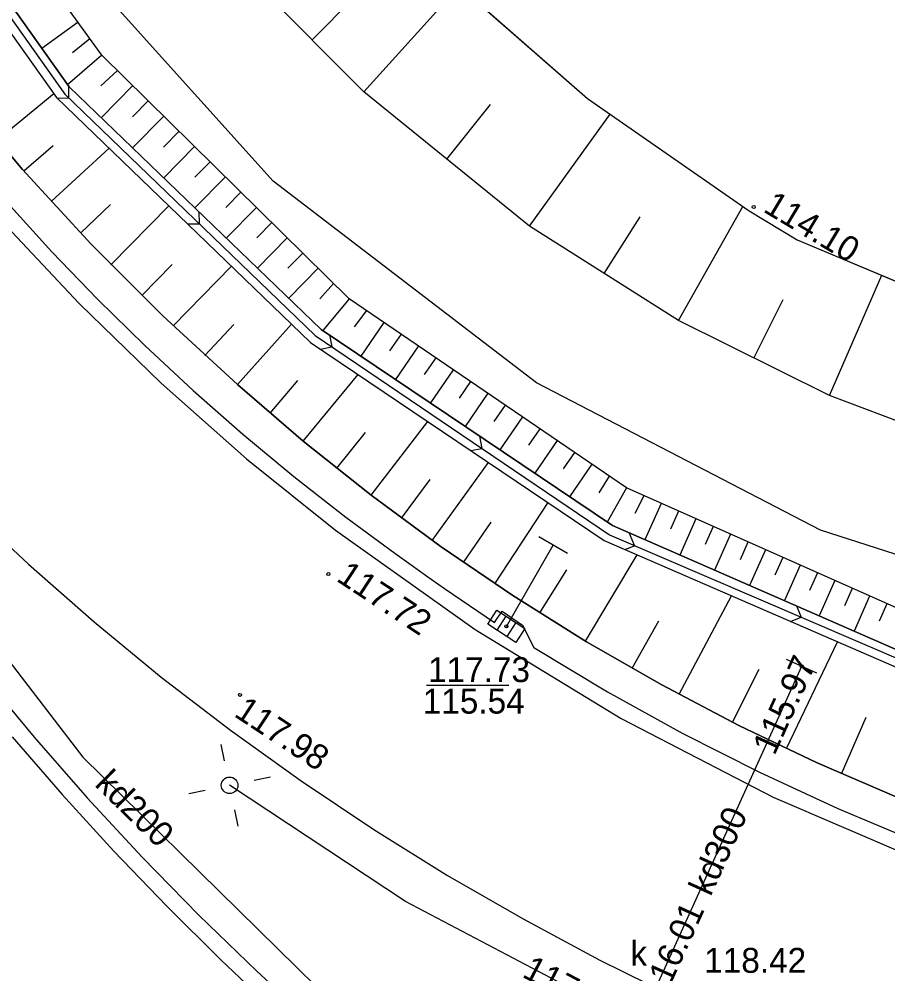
# Model space of a CAD drawing. Extents: x 6424617 to 6425697, y 5665845 to 5667190.
# Drawn here: x 6425344.75 to 6425370.87, y 5667018.77 to 5667047.48 of the extents above; entities that cross this region are included whole.
import ezdxf

# ---------------------------------------------------------------- set-up
doc = ezdxf.new("R2010")
doc.units = 0
for name, color, linetype in [('Warstwa 12', 7, 'Continuous'), ('Warstwa 13', 7, 'Continuous'), ('Warstwa 14', 7, 'Continuous'), ('Warstwa 15', 7, 'Continuous'), ('Warstwa 2', 7, 'Continuous'), ('Warstwa 20', 7, 'Continuous'), ('Warstwa 21', 7, 'Continuous'), ('Warstwa 25', 7, 'Continuous'), ('Warstwa 4', 7, 'Continuous'), ('Warstwa 5', 7, 'Continuous'), ('Warstwa 6', 7, 'Continuous'), ('Warstwa 8', 7, 'Continuous'), ('Warstwa 9', 7, 'Continuous')]:
    doc.layers.add(name, color=color, linetype=linetype)

msp = doc.modelspace()

# ---------------------------------------------------------------- linework, layer by layer
at = {"layer": 'Warstwa 12'}
for points in [[(6425338.55, 5667035.85), (6425346.67, 5667025.29), (6425357.2, 5667014.93), (6425359.42, 5667013.21), (6425359.87, 5667012.84)], [(6425359.4, 5667029.22), (6425360.81, 5667031.66)], [(6425454.057, 5667031.16), (6425452.03, 5667029.15), (6425444.74, 5667023.74), (6425433.64, 5667017.34), (6425423.4, 5667013.24), (6425414.37, 5667010.94), (6425408.28, 5667009.82), (6425399.47, 5667009.19), (6425388.9, 5667009.91), (6425381.54, 5667011.18), (6425374.67, 5667013.05), (6425369.27, 5667014.85), (6425364.06, 5667017.3), (6425363.59, 5667017.98), (6425362.65, 5667017.64), (6425356.37, 5667020.95), (6425351.08, 5667024.44)], [(6425363.4, 5667017.26), (6425363.63, 5667017.77), (6425368.28, 5667028.02)]]:
    msp.add_lwpolyline(points, dxfattribs=at)
at = {"layer": 'Warstwa 14'}
msp.add_line((6425359.474, 5667027.44), (6425356.995, 5667027.44), dxfattribs=at)
for centre in [(6425359.4, 5667029.22), (6425368.28, 5667028.02)]:
    msp.add_circle(centre, 0.045, dxfattribs=at)
at = {"layer": 'Warstwa 2'}
msp.add_lwpolyline([(6425415.848, 5667022.904), (6425413.014, 5667031.578), (6425398.506, 5667028.098), (6425388.493, 5667027.569), (6425378.357, 5667029.052), (6425368.849, 5667032.115), (6425360.306, 5667036.541), (6425352.393, 5667042.606), (6425345.686, 5667050.059), (6425341.602, 5667056.373)], dxfattribs=at)
msp.add_circle((6425351.08, 5667024.44), 0.25, dxfattribs=at)
at = {"layer": 'Warstwa 20'}
for points in [[(6425334.803, 5667057.898), (6425336.111, 5667055.4), (6425337.641, 5667052.765), (6425339.283, 5667050.197), (6425341.035, 5667047.703), (6425342.892, 5667045.288), (6425344.853, 5667042.954), (6425346.912, 5667040.708), (6425349.067, 5667038.553), (6425351.313, 5667036.493), (6425353.293, 5667034.789), (6425355.336, 5667033.162), (6425357.439, 5667031.613), (6425359.599, 5667030.144), (6425361.813, 5667028.758), (6425364.078, 5667027.457), (6425366.391, 5667026.243), (6425368.748, 5667025.117), (6425371.145, 5667024.081)], [(6425426.154, 5667037.416), (6425425.11, 5667036.57), (6425416.37, 5667031.8), (6425412.82, 5667030.22), (6425405.73, 5667027.76), (6425398.7, 5667026.71), (6425389.8, 5667026.25), (6425380.84, 5667026.66), (6425372.41, 5667029.2), (6425363.01, 5667033.38), (6425354.67, 5667039.07), (6425347.24, 5667046.39), (6425340.78, 5667055.29), (6425340.154, 5667056.698)], [(6425419.317, 5667038.949), (6425418.431, 5667038.419), (6425414.322, 5667036.436), (6425408.231, 5667034.315), (6425402.777, 5667032.893), (6425396.729, 5667031.966), (6425390.529, 5667031.694), (6425385.317, 5667031.988), (6425379.417, 5667032.906), (6425373.901, 5667034.355), (6425369.112, 5667036.157), (6425364.576, 5667038.412), (6425360.101, 5667041.246), (6425355.111, 5667045.291), (6425352.009, 5667048.415), (6425350.027, 5667050.731), (6425347.939, 5667053.52), (6425346.768, 5667055.215)]]:
    msp.add_lwpolyline(points, dxfattribs=at)
at = {"layer": 'Warstwa 21'}
for p, q in [((6425361.243, 5667031.41), (6425360.377, 5667031.91)), ((6425368.735, 5667027.813), (6425367.825, 5667028.227))]:
    msp.add_line(p, q, dxfattribs=at)
for points in [[(6425338.07, 5667057.165), (6425339.34, 5667054.315), (6425345.877, 5667045.114), (6425353.516, 5667037.754), (6425362.341, 5667031.802), (6425371.949, 5667027.628), (6425380.75, 5667025.298), (6425389.917, 5667024.402), (6425398.977, 5667024.829), (6425400.846, 5667025.116), (6425406.21, 5667025.939), (6425417.18, 5667030.172), (6425426.161, 5667035.051), (6425428.488, 5667036.893)], [(6425427.865, 5667037.033), (6425425.888, 5667035.466), (6425416.958, 5667030.616), (6425406.078, 5667026.421), (6425398.926, 5667025.33), (6425389.926, 5667024.912), (6425380.839, 5667025.787), (6425372.108, 5667028.095), (6425362.59, 5667032.248), (6425353.833, 5667038.148), (6425346.252, 5667045.437), (6425339.775, 5667054.567), (6425338.677, 5667057.029)], [(6425352.834, 5667053.855), (6425353.989, 5667052.483), (6425356.784, 5667049.517), (6425361.844, 5667045.084), (6425366.702, 5667041.707), (6425368.146, 5667040.841), (6425373.672, 5667038.521), (6425378.007, 5667037.188), (6425382.736, 5667036.181), (6425387.572, 5667035.607), (6425391.3, 5667035.468), (6425394.149, 5667035.539), (6425398.969, 5667036.01), (6425403.383, 5667036.839), (6425406.688, 5667037.718), (6425408.423, 5667038.273), (6425411.716, 5667039.504), (6425413.349, 5667040.287)]]:
    msp.add_lwpolyline(points, dxfattribs=at)
at = {"layer": 'Warstwa 25'}
for centre in [(6425366.838, 5667041.826), (6425354.051, 5667030.792), (6425351.391, 5667027.158)]:
    msp.add_circle(centre, 0.045, dxfattribs=at)
at = {"layer": 'Warstwa 4'}
for p, q in [((6425359.389, 5667029.525), (6425359.117, 5667029.105)), ((6425359.683, 5667029.335), (6425359.411, 5667028.915))]:
    msp.add_line(p, q, dxfattribs=at)
msp.add_lwpolyline([(6425359.116, 5667029.702), (6425359.956, 5667029.158), (6425359.684, 5667028.738), (6425358.844, 5667029.282)], close=True, dxfattribs=at)
for points in [[(6425350.929, 5667025.175), (6425350.829, 5667025.665)], [(6425351.815, 5667024.591), (6425352.305, 5667024.691)], [(6425350.345, 5667024.289), (6425349.855, 5667024.189)], [(6425351.231, 5667023.705), (6425351.331, 5667023.215)]]:
    msp.add_lwpolyline(points, dxfattribs=at)
at = {"layer": 'Warstwa 6'}
for points in [[(6425333.123, 5667042.954), (6425333.568, 5667043.186), (6425337.322, 5667036.686), (6425338.741, 5667036.08), (6425339.15, 5667035.462), (6425338.4, 5667034.936), (6425340.691, 5667031.613), (6425342.142, 5667029.664), (6425343.645, 5667027.754), (6425345.198, 5667025.886), (6425346.801, 5667024.06), (6425348.452, 5667022.278), (6425350.151, 5667020.54), (6425351.895, 5667018.849), (6425353.685, 5667017.205)], [(6425344.4, 5667041.95), (6425345.737, 5667040.481), (6425347.115, 5667039.05), (6425348.531, 5667037.658), (6425349.987, 5667036.307), (6425351.479, 5667034.996), (6425353.008, 5667033.728), (6425354.572, 5667032.503), (6425355.061, 5667032.139), (6425355.552, 5667031.778), (6425356.045, 5667031.42), (6425356.54, 5667031.064), (6425357.037, 5667030.712), (6425357.536, 5667030.362), (6425358.037, 5667030.016), (6425358.541, 5667029.672), (6425359.046, 5667029.331), (6425359.272, 5667029.677), (6425359.885, 5667029.256), (6425360.223, 5667028.58), (6425362.442, 5667027.252), (6425364.707, 5667026.002), (6425367.015, 5667024.834), (6425369.363, 5667023.748), (6425371.748, 5667022.746)]]:
    msp.add_lwpolyline(points, dxfattribs=at)
at = {"layer": 'Warstwa 8'}
for p, q in [((6425356.784, 5667049.517), (6425361.844, 5667045.084)), ((6425361.844, 5667045.084), (6425366.702, 5667041.707)), ((6425366.702, 5667041.707), (6425368.146, 5667040.841)), ((6425344.208, 5667041.424), (6425346.555, 5667038.921)), ((6425368.146, 5667040.841), (6425373.672, 5667038.521)), ((6425346.555, 5667038.921), (6425349.017, 5667036.53)), ((6425349.017, 5667036.53), (6425351.588, 5667034.257)), ((6425351.588, 5667034.257), (6425354.264, 5667032.108)), ((6425343.123, 5667032.877), (6425345.033, 5667031.085)), ((6425354.264, 5667032.108), (6425358.459, 5667029.126)), ((6425345.033, 5667031.085), (6425347.002, 5667029.357)), ((6425347.002, 5667029.357), (6425349.026, 5667027.694)), ((6425358.459, 5667029.126), (6425362.854, 5667026.448)), ((6425349.026, 5667027.694), (6425351.104, 5667026.098)), ((6425362.854, 5667026.448), (6425367.427, 5667024.085)), ((6425351.104, 5667026.098), (6425353.233, 5667024.572)), ((6425344.538, 5667025.897), (6425346.045, 5667024.162)), ((6425353.233, 5667024.572), (6425355.411, 5667023.116)), ((6425346.045, 5667024.162), (6425347.595, 5667022.465)), ((6425367.427, 5667024.085), (6425372.155, 5667022.05)), ((6425355.411, 5667023.116), (6425357.635, 5667021.732)), ((6425347.595, 5667022.465), (6425349.187, 5667020.808)), ((6425357.635, 5667021.732), (6425359.904, 5667020.422)), ((6425349.187, 5667020.808), (6425350.82, 5667019.192)), ((6425359.904, 5667020.422), (6425362.214, 5667019.187)), ((6425350.82, 5667019.192), (6425352.493, 5667017.617)), ((6425362.214, 5667019.187), (6425364.564, 5667018.028))]:
    msp.add_line(p, q, dxfattribs=at)
at = {"layer": 'Warstwa 9'}
for p, q in [((6425339.612, 5667054.406), (6425346.128, 5667045.216)), ((6425353.56, 5667046.853), (6425355.056, 5667048.364)), ((6425355.111, 5667045.291), (6425357.983, 5667048.467)), ((6425346.522, 5667047.379), (6425345.434, 5667046.59)), ((6425346.881, 5667046.884), (6425346.351, 5667046.465)), ((6425347.24, 5667046.39), (6425346.206, 5667045.502)), ((6425347.704, 5667045.932), (6425347.208, 5667045.469)), ((6425346.232, 5667045.465), (6425346.239, 5667045.109)), ((6425348.169, 5667045.475), (6425347.217, 5667044.509)), ((6425344.088, 5667043.841), (6425345.789, 5667045.238)), ((6425345.889, 5667045.102), (6425346.239, 5667045.109)), ((6425346.128, 5667045.216), (6425353.647, 5667037.965)), ((6425348.634, 5667045.018), (6425348.16, 5667044.537)), ((6425357.606, 5667043.268), (6425358.928, 5667044.905)), ((6425349.098, 5667044.56), (6425348.157, 5667043.605)), ((6425360.101, 5667041.246), (6425362.518, 5667044.615)), ((6425349.562, 5667044.102), (6425349.095, 5667043.628)), ((6425344.892, 5667042.91), (6425345.777, 5667043.68)), ((6425350.026, 5667043.645), (6425349.097, 5667042.702)), ((6425345.71, 5667041.996), (6425347.456, 5667043.593)), ((6425350.49, 5667043.188), (6425350.029, 5667042.719)), ((6425350.955, 5667042.73), (6425350.037, 5667041.798)), ((6425351.42, 5667042.272), (6425350.963, 5667041.809)), ((6425346.6, 5667041.037), (6425347.498, 5667041.904)), ((6425347.509, 5667040.092), (6425349.25, 5667041.864)), ((6425350.156, 5667041.684), (6425350.162, 5667041.325)), ((6425351.884, 5667041.815), (6425350.977, 5667040.894)), ((6425364.576, 5667038.412), (6425366.507, 5667041.842)), ((6425349.816, 5667041.319), (6425350.162, 5667041.325)), ((6425352.348, 5667041.358), (6425351.897, 5667040.9)), ((6425362.339, 5667039.829), (6425363.426, 5667041.529)), ((6425352.812, 5667040.9), (6425351.917, 5667039.99)), ((6425353.276, 5667040.443), (6425352.832, 5667039.99)), ((6425348.435, 5667039.166), (6425349.352, 5667040.1)), ((6425349.377, 5667038.258), (6425351.135, 5667040.048)), ((6425353.741, 5667039.985), (6425352.857, 5667039.087)), ((6425369.112, 5667036.157), (6425370.688, 5667039.774)), ((6425354.206, 5667039.528), (6425353.788, 5667039.064)), ((6425354.67, 5667039.07), (6425353.883, 5667038.114)), ((6425366.844, 5667037.284), (6425367.721, 5667039.046)), ((6425355.191, 5667038.715), (6425354.822, 5667038.222)), ((6425350.337, 5667037.366), (6425351.209, 5667038.293)), ((6425351.313, 5667036.493), (6425352.944, 5667038.305)), ((6425355.712, 5667038.359), (6425355.022, 5667037.346)), ((6425353.647, 5667037.965), (6425362.498, 5667031.967)), ((6425354.083, 5667037.979), (6425354.152, 5667037.623)), ((6425356.234, 5667038.004), (6425355.889, 5667037.498)), ((6425353.808, 5667037.557), (6425354.152, 5667037.623)), ((6425356.755, 5667037.648), (6425356.068, 5667036.641)), ((6425357.276, 5667037.292), (6425356.934, 5667036.79)), ((6425353.291, 5667034.791), (6425354.942, 5667036.792)), ((6425357.797, 5667036.936), (6425357.116, 5667035.936)), ((6425352.294, 5667035.633), (6425353.131, 5667036.606)), ((6425358.318, 5667036.58), (6425357.979, 5667036.082)), ((6425358.84, 5667036.225), (6425358.162, 5667035.231)), ((6425359.361, 5667035.87), (6425359.023, 5667035.374)), ((6425355.332, 5667033.164), (6425357.038, 5667035.378)), ((6425359.882, 5667035.514), (6425359.209, 5667034.526)), ((6425354.306, 5667033.971), (6425355.161, 5667035.044)), ((6425360.404, 5667035.158), (6425360.068, 5667034.666)), ((6425358.591, 5667034.942), (6425358.664, 5667034.565)), ((6425360.925, 5667034.802), (6425360.255, 5667033.82)), ((6425358.337, 5667034.503), (6425358.664, 5667034.565)), ((6425361.446, 5667034.446), (6425361.112, 5667033.957)), ((6425357.173, 5667031.802), (6425358.861, 5667034.149)), ((6425361.967, 5667034.091), (6425361.302, 5667033.115)), ((6425356.246, 5667032.476), (6425357.109, 5667033.634)), ((6425362.488, 5667033.736), (6425362.179, 5667033.234)), ((6425363.01, 5667033.38), (6425362.436, 5667032.351)), ((6425363.532, 5667033.148), (6425363.267, 5667032.617)), ((6425359.057, 5667030.501), (6425360.656, 5667032.939)), ((6425364.054, 5667032.916), (6425363.568, 5667031.821)), ((6425364.576, 5667032.684), (6425364.334, 5667032.138)), ((6425365.099, 5667032.451), (6425364.616, 5667031.364)), ((6425358.109, 5667031.143), (6425358.943, 5667032.356)), ((6425365.621, 5667032.219), (6425365.38, 5667031.677)), ((6425362.498, 5667031.967), (6425372.093, 5667027.852)), ((6425363.098, 5667032.026), (6425363.25, 5667031.644)), ((6425366.143, 5667031.987), (6425365.663, 5667030.907)), ((6425362.966, 5667031.531), (6425363.25, 5667031.644)), ((6425366.666, 5667031.754), (6425366.426, 5667031.216)), ((6425361.785, 5667028.775), (6425363.336, 5667031.37)), ((6425367.188, 5667031.522), (6425366.711, 5667030.45)), ((6425367.71, 5667031.29), (6425367.472, 5667030.756)), ((6425368.232, 5667031.058), (6425367.759, 5667029.993)), ((6425360.41, 5667029.623), (6425361.219, 5667030.914)), ((6425368.754, 5667030.826), (6425368.519, 5667030.295)), ((6425369.277, 5667030.593), (6425368.807, 5667029.535)), ((6425364.593, 5667027.177), (6425366.175, 5667030.137)), ((6425369.799, 5667030.361), (6425369.565, 5667029.834)), ((6425370.321, 5667030.129), (6425369.854, 5667029.078)), ((6425368.125, 5667029.833), (6425368.26, 5667029.496)), ((6425370.844, 5667029.896), (6425370.611, 5667029.373)), ((6425363.181, 5667027.959), (6425363.985, 5667029.386)), ((6425367.941, 5667029.369), (6425368.26, 5667029.496)), ((6425367.828, 5667025.543), (6425369.355, 5667028.755)), ((6425366.198, 5667026.339), (6425367, 5667027.93)), ((6425369.478, 5667024.79), (6425370.224, 5667026.487))]:
    msp.add_line(p, q, dxfattribs=at)
for points in [[(6425371.145, 5667024.081), (6425368.748, 5667025.117), (6425366.391, 5667026.243), (6425364.078, 5667027.457), (6425361.813, 5667028.758), (6425359.599, 5667030.144), (6425357.439, 5667031.613), (6425355.336, 5667033.162), (6425353.293, 5667034.789), (6425351.313, 5667036.493), (6425349.067, 5667038.553), (6425346.912, 5667040.708), (6425344.853, 5667042.954), (6425342.892, 5667045.288), (6425341.035, 5667047.703), (6425339.283, 5667050.197), (6425337.641, 5667052.765), (6425336.111, 5667055.4), (6425334.803, 5667057.898)], [(6425338.07, 5667057.165), (6425339.34, 5667054.315), (6425345.877, 5667045.114), (6425353.516, 5667037.754), (6425362.341, 5667031.802), (6425371.949, 5667027.628), (6425380.75, 5667025.298), (6425389.917, 5667024.402), (6425398.977, 5667024.829), (6425400.846, 5667025.116), (6425406.21, 5667025.939), (6425417.18, 5667030.172), (6425426.161, 5667035.051), (6425428.488, 5667036.893)], [(6425338.07, 5667057.165), (6425339.34, 5667054.315), (6425345.877, 5667045.114), (6425353.516, 5667037.754), (6425362.341, 5667031.802), (6425371.949, 5667027.628), (6425380.75, 5667025.298), (6425389.917, 5667024.402), (6425398.977, 5667024.829), (6425400.846, 5667025.116), (6425406.21, 5667025.939), (6425417.18, 5667030.172), (6425426.161, 5667035.051), (6425428.488, 5667036.893)], [(6425427.865, 5667037.033), (6425425.888, 5667035.466), (6425416.958, 5667030.616), (6425406.078, 5667026.421), (6425398.926, 5667025.33), (6425389.926, 5667024.912), (6425380.839, 5667025.787), (6425372.108, 5667028.095), (6425362.59, 5667032.248), (6425353.833, 5667038.148), (6425346.252, 5667045.437), (6425339.775, 5667054.567), (6425338.677, 5667057.029)], [(6425338.677, 5667057.029), (6425339.775, 5667054.567), (6425346.252, 5667045.437), (6425353.833, 5667038.148), (6425362.59, 5667032.248), (6425372.108, 5667028.095), (6425380.839, 5667025.787), (6425389.926, 5667024.912), (6425398.926, 5667025.33), (6425406.078, 5667026.421), (6425416.958, 5667030.616), (6425425.888, 5667035.466), (6425427.865, 5667037.033)], [(6425426.154, 5667037.416), (6425425.11, 5667036.57), (6425416.37, 5667031.8), (6425412.82, 5667030.22), (6425405.73, 5667027.76), (6425398.7, 5667026.71), (6425389.8, 5667026.25), (6425380.84, 5667026.66), (6425372.41, 5667029.2), (6425363.01, 5667033.38), (6425354.67, 5667039.07), (6425347.24, 5667046.39), (6425340.78, 5667055.29), (6425340.154, 5667056.698)], [(6425419.317, 5667038.949), (6425418.431, 5667038.419), (6425414.322, 5667036.436), (6425408.231, 5667034.315), (6425402.777, 5667032.893), (6425396.729, 5667031.966), (6425390.529, 5667031.694), (6425385.317, 5667031.988), (6425379.417, 5667032.906), (6425373.901, 5667034.355), (6425369.112, 5667036.157), (6425364.576, 5667038.412), (6425360.101, 5667041.246), (6425355.111, 5667045.291), (6425352.009, 5667048.415), (6425350.027, 5667050.731), (6425347.939, 5667053.52), (6425346.768, 5667055.215)], [(6425352.834, 5667053.855), (6425353.989, 5667052.483), (6425356.784, 5667049.517), (6425361.844, 5667045.084), (6425366.702, 5667041.707), (6425368.146, 5667040.841), (6425373.672, 5667038.521), (6425378.007, 5667037.188), (6425382.736, 5667036.181), (6425387.572, 5667035.607), (6425391.3, 5667035.468), (6425394.149, 5667035.539), (6425398.969, 5667036.01), (6425403.383, 5667036.839), (6425406.688, 5667037.718), (6425408.423, 5667038.273), (6425411.716, 5667039.504), (6425413.349, 5667040.287)]]:
    msp.add_lwpolyline(points, dxfattribs=at)

# ---------------------------------------------------------------- texts
at = {"layer": 'Warstwa 13'}
for s, rotation, p in [('kd200', 315.4648, (6425346.996, 5667024.443)), ('kd300', 65.5979, (6425365.542, 5667021.075))]:
    msp.add_text(s, height=0.75, rotation=rotation, dxfattribs=at).set_placement(p)
at = {"layer": 'Warstwa 14'}
for s, rotation, p in [('115.97', 65.5979, (6425367.463, 5667025.313)), ('116.01', 65.5979, (6425364.104, 5667017.908)), ('117.69', 332.2067, (6425359.844, 5667018.695))]:
    msp.add_text(s, height=0.75, rotation=rotation, dxfattribs=at).set_placement(p)
msp.add_text('115.54', height=0.75, dxfattribs=at).set_placement((6425356.885, 5667026.596))
at = {"layer": 'Warstwa 15'}
for s, p in [('117.73', (6425357.044, 5667027.543)), ('118.42', (6425365.349, 5667018.803))]:
    msp.add_text(s, height=0.75, dxfattribs=at).set_placement(p)
at = {"layer": 'Warstwa 25'}
for s, rotation, p in [('114.10', 329.0497, (6425367.091, 5667041.703)), ('117.72', 326.5859, (6425354.258, 5667030.604)), ('117.98', 326.5859, (6425351.179, 5667026.535))]:
    msp.add_text(s, height=0.75, rotation=rotation, dxfattribs=at).set_placement(p)
at = {"layer": 'Warstwa 5'}
msp.add_text('k', height=0.75, dxfattribs=at).set_placement((6425363.129, 5667019.015))

doc.saveas('drawing.dxf')
